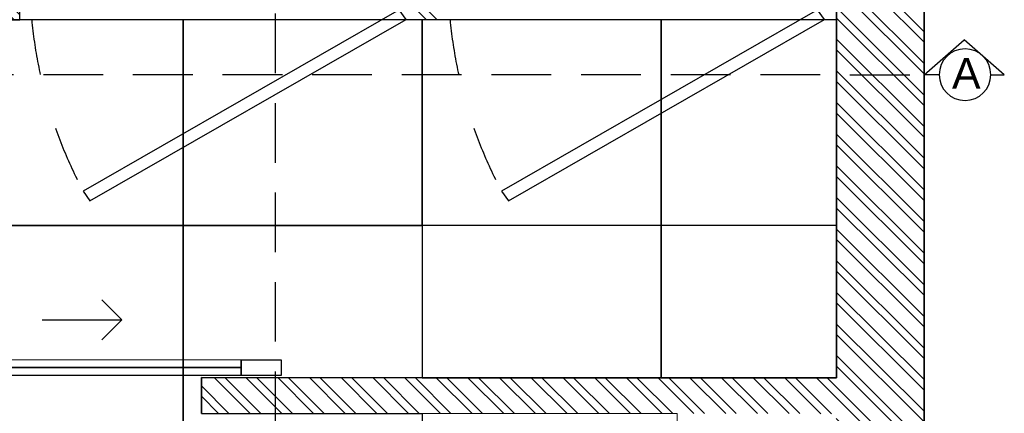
# Model space of a CAD drawing. Header units: millimetres. Extents: x -115474967 to 444143, y -74377 to 241828222.
# Tile 369 of 590: x -98712 to -96241, y 268136 to 269126. Entities that reach past the tile are written whole.
import ezdxf

# ---------------------------------------------------------------- set-up
doc = ezdxf.new("R2010")
doc.units = ezdxf.units.MM
doc.header["$MEASUREMENT"] = 0
doc.linetypes.add('2DASHED', pattern=[0.75, 0.5, -0.25])
doc.linetypes.add('Dashed', pattern=[280, 140, -140])
for name, color, linetype in [('00-2 Doors', 1, 'Continuous'), ('00-2 Walls', 4, 'Continuous'), ('00-6 H-Brickwork', 9, 'Continuous'), ('CEIL-PLAN', 7, 'Continuous'), ('DIMS-50', 9, 'Continuous'), ('FITT-CURT', 4, 'Dashed'), ('FITT-SANT', 5, 'Continuous'), ('TEXT-REFN', 5, 'Continuous')]:
    doc.layers.add(name, color=color, linetype=linetype)
doc.layers.add('0_cons_01', color=40, linetype='Continuous', lineweight=0, plot=False)
doc.styles.add('TEXT-20', font='arial.ttf', dxfattribs={"height": 40})

# ---------------------------------------------------------------- blocks, each defined once
blk = doc.blocks.new('A$C69671385')
at = {"layer": 'DIMS-50', "color": 3}
for p, q in [((0, 168.7), (262.1, 397.3)), ((524.2, 168.7), (262.1, 397.3)), ((88.2, 168.7), (0, 168.7)), ((425.6, 168.7), (524.2, 168.7))]:
    blk.add_line(p, q, dxfattribs=at)
at = {"layer": 'TEXT-REFN'}
blk.add_circle((256.9, 168.7), 168.7, dxfattribs=at)

msp = doc.modelspace()

# ---------------------------------------------------------------- hatches: boundary and pattern name
at = {"layer": '00-6 H-Brickwork'}
h = msp.add_hatch(dxfattribs=at)
h.set_pattern_fill('ANSI32', color=256, scale=150, angle=450, style=0)
h.set_pattern_definition([(135, (14085.39, 0), (-39.774756, -39.774756), []), (135, (14085.39, 26.517), (-39.774756, -39.774756), [])])
h.paths.add_polyline_path([(-109260.08217, 270268.53784), (-109150.19608, 270268.53422), (-109150.19608, 270383.4416), (-109058.42578, 270383.47371), (-109058.42578, 270268.53422), (-108948.63072, 270268.51248), (-108948.42578, 270498.29396), (-109258.32202, 270498.29396)])
h.paths.add_polyline_path([(-108948.63072, 270153.32183), (-109260.19608, 270153.32183), (-109260.19608, 270268.53422), (-108948.63072, 270268.50592)], flags=17)
h.paths.add_polyline_path([(-107303.97852, 267542.95615), (-110870.91859, 267542.95615), (-110870.92005, 267184.13279), (-111099.69926, 267184.16443), (-111099.73128, 267294.33039), (-110984.13263, 267294.33039), (-110984.89939, 267655.29973), (-109375.20646, 267658.71902), (-109380.86351, 270321.85747), (-109265.86379, 270322.11662), (-109260.19608, 269354.14194), (-108362.03114, 269354.14194), (-108362.03114, 269304.14194), (-109260.19608, 269304.13421), (-109260.19608, 268504.13368), (-108362.03114, 268504.13368), (-108362.03114, 268454.13368), (-109260.19608, 268454.13274), (-109260.19608, 267652.95615), (-107303.89194, 267652.95612)])
h.paths.add_polyline_path([(-109610.86301, 270321.38377), (-109380.86522, 270321.85738), (-109380.62985, 270211.85786), (-109495.02964, 270211.61485), (-109490.45042, 267773.47446), (-111099.66512, 267771.37479), (-111099.74655, 267184.16451), (-111213.89911, 267184.18035), (-111214.81325, 267884.81187), (-109605.69449, 267888.22997), (-109605.6157, 267851.13878)])
h.paths.add_polyline_path([(-107353.18352, 268552.94153), (-107301.93173, 268552.94153), (-107301.93173, 270143.17954), (-107353.18352, 270143.17954)])
h.paths.add_polyline_path([(-106403.79542, 268552.44538), (-106352.21745, 268552.44538), (-106352.21745, 270147.39224), (-106403.79542, 270147.39224)])
h.paths.add_polyline_path([(-105453.77199, 268551.92727), (-105402.20687, 268551.92727), (-105402.20687, 270149.00282), (-105453.77199, 270149.00282)])
h.paths.add_polyline_path([(-101721.713, 270378.88833), (-104503.42654, 270378.88833), (-104503.42654, 270495.68108), (-101721.713, 270495.68108)])
h.paths.add_polyline_path([(-104502.67338, 265155.25751), (-103861.43127, 265154.83502), (-103861.43127, 265264.83504), (-104392.67338, 265265.18506), (-104392.67338, 267465.18554), (-101441.74628, 267465.18556), (-101441.74628, 265265.18506), (-102761.35902, 265264.11025), (-102761.43151, 265154.11027), (-101331.74628, 265155.18506), (-101331.67713, 267575.18556), (-104392.67338, 267575.18556), (-104392.67338, 270150.61523), (-101831.8551, 270150.61523), (-101832.77079, 268473.49915), (-101722.74451, 268473.49915), (-101721.713, 270378.88429), (-101831.713, 270378.88833), (-101831.713, 270264.78479), (-104393.49383, 270265.61016), (-104393.42654, 270378.88833), (-104503.47702, 270379.97591)])
h.paths.add_polyline_path([(-100822.74451, 268472.94781), (-100772.01697, 268472.94781), (-100772.01697, 270145.76617), (-100822.74451, 270145.76617)])
h.paths.add_polyline_path([(-99872.97549, 268137.32336), (-99456.30081, 268137.09656), (-99456.25182, 268227.09655), (-99762.9244, 268227.26347), (-99761.83551, 270143.99884), (-99436.85793, 270143.99884), (-99436.74422, 270261.68049), (-99871.72212, 270262.10074)])
h.paths.add_polyline_path([(-99871.7221, 270262.13645), (-99761.61102, 270261.99435), (-99761.61102, 270376.99438), (-99546.52198, 270377.10066), (-99546.52198, 270261.68049), (-99436.74421, 270261.68296), (-99436.52198, 270491.68034), (-99871.61102, 270491.68034)])
h.paths.add_polyline_path([(-98762.43622, 269126.3182), (-98711.7444, 269126.3182), (-98711.7444, 270143.99884), (-98762.43622, 270143.99884)])
h.paths.add_polyline_path([(-97712.32578, 269126.40399), (-97661.62803, 269126.40399), (-97661.62803, 270143.99884), (-97712.32578, 270143.99884)], flags=17)
h.paths.add_polyline_path([(-97071.53883, 270259.39761), (-96961.52288, 270259.39511), (-96961.41186, 270374.28876), (-96551.35101, 270374.28876), (-96551.35101, 270259.12945), (-96441.43927, 270259.05413), (-96441.34536, 270488.78626), (-97071.52288, 270488.78625)])
h.paths.add_polyline_path([(-96442.59513, 266505.83408), (-96662.59513, 266545.28649), (-96662.59513, 268135.57592), (-98256.30098, 268136.44339), (-98256.252, 268226.44338), (-96661.50193, 268225.57591), (-96661.50193, 270143.99884), (-97071.572, 270143.99884), (-97071.53883, 270259.39511), (-96441.43927, 270259.05214)])
h.paths.add_polyline_path([(-102665.60228, 263929.62036), (-102665.6022, 264149.62036), (-99866.75339, 264149.62036), (-99866.75339, 264827.42455), (-99756.75339, 264827.42455), (-99756.75339, 264149.62036), (-97688.94996, 264149.62036), (-97691.0228, 266182.58981), (-99873.09098, 266182.58981), (-99873.77765, 267068.0994), (-99763.77765, 267068.44231), (-99763.77765, 266403.02968), (-96705.99403, 266403.02968), (-96745.52532, 266182.58981), (-97477.09582, 266182.58981), (-97468.06649, 263929.62036), (-99073.81807, 263929.62036), (-99073.81807, 263840.89071), (-99293.54254, 263840.89071), (-99293.81914, 263929.62036)])
h.paths.add_polyline_path([(-110980.11471, 264159.62015), (-110980.10231, 264274.31633), (-111095.10219, 264274.16628), (-111095.22, 264384.33281), (-110870.91859, 264384.13517), (-110870.91859, 264274.61277), (-105532.3587, 264274.62036), (-105532.3587, 266949.61603), (-105422.3587, 266949.61603), (-105422.3587, 264149.62036), (-103974.10601, 264149.62036), (-103974.10601, 263929.62036), (-105532.3587, 263929.62036), (-109252.28503, 263929.62036), (-109252.28503, 263873.55477), (-109482.16432, 263873.06649), (-109482.1654, 263983.06646), (-109367.46422, 263983.06583), (-109367.46422, 264044.61972), (-105532.3587, 264044.62036), (-105532.3587, 264159.62036)])
h.paths.add_polyline_path([(-111209.65275, 263929.62036), (-111210.24584, 264384.18273), (-111095.24593, 264384.33278), (-111095.24593, 264044.62036), (-109482.52981, 264044.62036), (-109482.1654, 263873.06646), (-109597.16516, 263872.82219), (-109597.16516, 263929.62036)])

# ---------------------------------------------------------------- linework, layer by layer
for points in [[(-98901.6364, 269126.35123), (-98301.6364, 269126.35123), (-98301.63865, 268608.78822), (-98901.63865, 268608.78822)], [(-98301.6364, 269126.34852), (-97701.6364, 269126.34852), (-97701.63865, 268608.78551), (-98301.63865, 268608.78551)], [(-97701.6364, 269126.34852), (-97101.6364, 269126.34852), (-97101.63865, 268608.78551), (-97701.63865, 268608.78551)], [(-97101.6364, 269126.34852), (-96661.50097, 269126.34848), (-96661.50322, 268608.78547), (-97101.63865, 268608.78551)], [(-98901.63865, 268608.78829), (-98301.63865, 268608.78829), (-98301.63865, 268008.78829), (-98901.63865, 268008.78829)], [(-98301.63865, 268608.78822), (-97701.63865, 268608.78822), (-97701.68563, 268226.14172), (-98256.252, 268226.44338), (-98256.30098, 268136.44339), (-97701.73262, 268136.14153), (-97701.63865, 268008.78822), (-98301.63865, 268008.78822)], [(-97701.68563, 268226.14152), (-97101.63865, 268226.14152), (-97101.63865, 268608.78551), (-97701.68563, 268608.78551)], [(-97101.63865, 268226.14152), (-96661.50322, 268226.14152), (-96661.50322, 268608.78547), (-97101.63865, 268608.78547)]]:
    msp.add_lwpolyline(points, close=True)
at = {"layer": '00-2 Doors'}
for p, q in [((-98456.17304, 268371.55222), (-98506.14582, 268421.57942)), ((-98656.17301, 268371.66108), (-98456.17304, 268371.55222)), ((-98456.17304, 268371.55222), (-98506.20025, 268321.57944)), ((-98156.24929, 268231.38894), (-98156.22752, 268271.38894)), ((-98156.22752, 268271.38894), (-98056.22753, 268271.33451)), ((-98056.22753, 268271.33451), (-98056.24931, 268231.33451)), ((-99156.23826, 268251.93325), (-98156.2384, 268251.38894)), ((-98056.24931, 268231.33451), (-98156.24929, 268231.38894))]:
    msp.add_line(p, q, dxfattribs=at)
for points in [[(-99156.22737, 268271.93325), (-98156.22752, 268271.38894), (-98156.2384, 268251.38894), (-99156.23826, 268251.93325)], [(-99156.23826, 268251.93325), (-98156.2384, 268251.38894), (-98156.24929, 268231.38894), (-99156.24914, 268231.93325)]]:
    msp.add_lwpolyline(points, close=True, dxfattribs=at)
at = {"layer": '00-2 Walls'}
for p, q in [((-96441.36852, 270488.78626), (-96442.59513, 266505.83408)), ((-96661.50193, 268225.57591), (-96661.50193, 270143.99884)), ((-98256.252, 268226.44338), (-98256.30099, 268136.44339)), ((-98256.252, 268226.44338), (-98256.30099, 268136.44339)), ((-98256.30098, 268136.44339), (-98256.252, 268226.44338)), ((-98256.252, 268226.44338), (-96661.50193, 268225.57591))]:
    msp.add_line(p, q, dxfattribs=at)
for points in [[(-96442.59513, 266505.83408), (-96441.31423, 270488.78625), (-97071.53073, 270489.39519)], [(-96661.50242, 270143.09547), (-96661.50193, 268225.57591)], [(-96662.54615, 268225.57591), (-98256.25199, 268226.44338)]]:
    msp.add_lwpolyline(points, dxfattribs=at)
msp.add_lwpolyline([(-98762.43622, 269126.3182), (-98711.7444, 269126.3182), (-98711.7444, 270143.99884), (-98762.43622, 270143.99884)], close=True, dxfattribs=at)
at = {"layer": '0_cons_01'}
msp.add_lwpolyline([(-101721.93298, 270147.10079), (-100822.74451, 270147.10079), (-100822.74451, 268472.94781), (-100772.01697, 268472.94781), (-100772.01697, 270147.10079), (-99871.78996, 270147.10075), (-99872.97549, 268137.32336), (-99456.30081, 268137.09656), (-99456.25084, 268227.09655), (-99762.9244, 268227.26344), (-99761.85484, 269126.31967), (-96661.50193, 269126.40399), (-96661.50193, 268225.57591), (-98256.252, 268226.44338), (-98256.30099, 268136.44339), (-97061.86985, 268135.79325), (-97061.86985, 266803.02968), (-99763.77765, 266803.02968), (-99763.77765, 267068.44231), (-99873.77784, 267068.35701), (-99873.09098, 266182.58981)], dxfattribs=at)
at = {"layer": 'CEIL-PLAN', "color": 6, "linetype": '2DASHED', "ltscale": 300}
for points in [[(-98071.19113, 270491.68034), (-98071.19535, 266182.58981)], [(-104503.01188, 268989.50366), (-96441.85613, 268987.99775)]]:
    msp.add_lwpolyline(points, dxfattribs=at)
at = {"layer": 'FITT-CURT'}
for centre in [(-97531.41519, 269236.11073), (-96481.14524, 269236.09363)]:
    msp.add_arc(centre, 1156.10488, 185.44518505, 207.90494972, dxfattribs=at)
at = {"layer": 'FITT-SANT', "color": 2, "linetype": 'Continuous'}
for points in [[(-97742.32578, 269126.40399), (-97759.55237, 269151.00611), (-98553.09421, 268695.04652), (-98535.86762, 268670.4444)], [(-96692.05583, 269126.3869), (-96709.28241, 269150.98902), (-97502.82426, 268695.02943), (-97485.59767, 268670.42731)]]:
    msp.add_lwpolyline(points, close=True, dxfattribs=at)

# ---------------------------------------------------------------- block references
at = {"layer": 'DIMS-50', "color": 3, "xscale": -0.3839999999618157, "yscale": 0.3839999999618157, "zscale": 0.3839999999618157, "rotation": 359.9999999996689}
msp.add_blockref('A$C69671385', (-96240.55167, 268923.21638), dxfattribs=at)

# ---------------------------------------------------------------- texts
at = {"layer": 'TEXT-REFN', "color": 2, "linetype": 'Continuous', "style": 'TEXT-20'}
msp.add_text('A', height=76.8, dxfattribs=at).set_placement((-96371.78581, 268953.19685))

doc.saveas('drawing.dxf')
